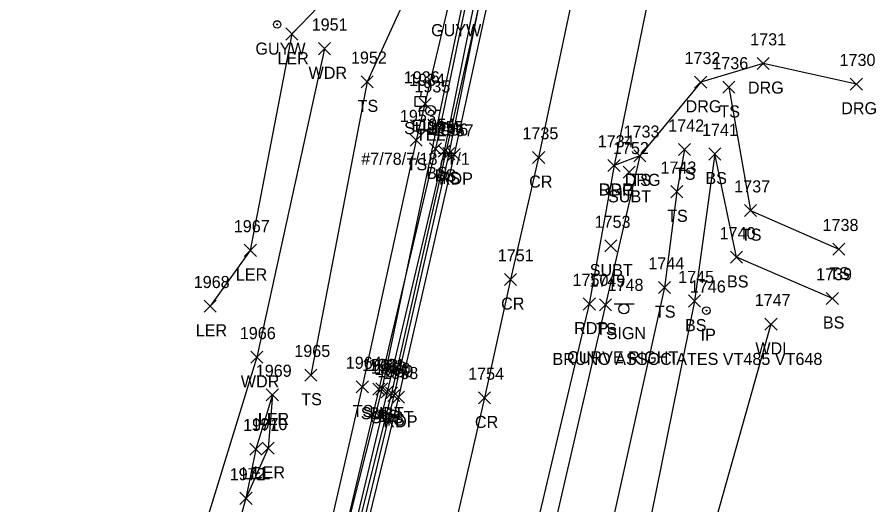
# Model space of a CAD drawing. Extents: x 1678863 to 1683592, y 407783 to 418211.
# Drawn here: x 1681072.9 to 1681215.3, y 416774.8 to 416855.6 of the extents above; entities that cross this region are included whole.
import ezdxf

# ---------------------------------------------------------------- set-up
doc = ezdxf.new("R2010")
doc.units = 0
for name, color, linetype in [('L_A', 7, 'Continuous'), ('L_I', 7, 'Continuous'), ('L_TIC', 7, 'Continuous'), ('LARO', 7, 'Continuous'), ('LAWA', 7, 'Continuous'), ('LELB', 7, 'Continuous'), ('M_A', 7, 'Continuous'), ('M_C', 7, 'Continuous'), ('M_I', 7, 'Continuous'), ('MPIR', 7, 'Continuous'), ('P_A', 7, 'Continuous'), ('P_I', 7, 'Continuous'), ('P_TIC', 7, 'Continuous'), ('PET', 7, 'Continuous'), ('PRC', 7, 'Continuous'), ('R_A', 7, 'Continuous'), ('R_I', 7, 'Continuous'), ('R_TIC', 7, 'Continuous'), ('RDG', 7, 'Continuous'), ('S_A', 7, 'Continuous'), ('S_C', 7, 'Continuous'), ('S_I', 7, 'Continuous'), ('SSGN', 7, 'Continuous'), ('U_A', 7, 'Continuous'), ('U_C', 7, 'Continuous'), ('U_I', 7, 'Continuous'), ('U_TIC', 7, 'Continuous'), ('UEPT', 7, 'Continuous'), ('UP', 7, 'Continuous'), ('UPGW', 7, 'Continuous'), ('UT', 7, 'Continuous')]:
    doc.layers.add(name, color=color, linetype=linetype)

msp = doc.modelspace()

# ---------------------------------------------------------------- linework, layer by layer
at = {"layer": 'L_TIC'}
for points in [[(1681117.48, 416851.79), (1681119.48, 416853.79)], [(1681119.48, 416851.79), (1681117.48, 416853.79)], [(1681122.87, 416849.36), (1681124.87, 416851.36)], [(1681124.87, 416849.36), (1681122.87, 416851.36)], [(1681129.95, 416843.88), (1681131.95, 416845.88)], [(1681131.95, 416843.88), (1681129.95, 416845.88)], [(1681189.91, 416842.96), (1681191.91, 416844.96)], [(1681191.91, 416842.96), (1681189.91, 416844.96)], [(1681138.06, 416834.21), (1681140.06, 416836.21)], [(1681140.06, 416834.21), (1681138.06, 416836.21)], [(1681141.29, 416832.77), (1681143.29, 416834.77)], [(1681143.29, 416832.77), (1681141.29, 416834.77)], [(1681182.55, 416832.63), (1681184.55, 416834.63)], [(1681184.55, 416832.63), (1681182.55, 416834.63)], [(1681142.7, 416832.38), (1681144.7, 416834.38)], [(1681144.7, 416832.38), (1681142.7, 416834.38)], [(1681143.5, 416831.96), (1681145.5, 416833.96)], [(1681145.5, 416831.96), (1681143.5, 416833.96)], [(1681175.14, 416831.62), (1681177.14, 416833.62)], [(1681177.14, 416831.62), (1681175.14, 416833.62)], [(1681187.57, 416831.91), (1681189.57, 416833.91)], [(1681189.57, 416831.91), (1681187.57, 416833.91)], [(1681181.26, 416825.66), (1681183.26, 416827.66)], [(1681183.26, 416825.66), (1681181.26, 416827.66)], [(1681193.48, 416822.54), (1681195.48, 416824.54)], [(1681195.48, 416822.54), (1681193.48, 416824.54)], [(1681110.58, 416815.94), (1681112.58, 416817.94)], [(1681112.58, 416815.94), (1681110.58, 416817.94)], [(1681208.12, 416816.14), (1681210.12, 416818.14)], [(1681210.12, 416816.14), (1681208.12, 416818.14)], [(1681191.15, 416814.79), (1681193.15, 416816.79)], [(1681193.15, 416814.79), (1681191.15, 416816.79)], [(1681179.25, 416809.78), (1681181.25, 416811.78)], [(1681181.25, 416809.78), (1681179.25, 416811.78)], [(1681169.47, 416806.9), (1681171.47, 416808.9)], [(1681171.47, 416806.9), (1681169.47, 416808.9)], [(1681184.19, 416807.54), (1681186.19, 416809.54)], [(1681186.19, 416807.54), (1681184.19, 416809.54)], [(1681207.05, 416807.98), (1681209.05, 416809.98)], [(1681209.05, 416807.98), (1681207.05, 416809.98)], [(1681103.94, 416806.69), (1681105.94, 416808.69)], [(1681105.94, 416806.69), (1681103.94, 416808.69)], [(1681196.88, 416803.7), (1681198.88, 416805.7)], [(1681198.88, 416803.7), (1681196.88, 416805.7)], [(1681111.64, 416798.22), (1681113.64, 416800.22)], [(1681113.64, 416798.22), (1681111.64, 416800.22)], [(1681120.61, 416795.27), (1681122.61, 416797.27)], [(1681122.61, 416795.27), (1681120.61, 416797.27)], [(1681129.14, 416793.31), (1681131.14, 416795.31)], [(1681131.14, 416793.31), (1681129.14, 416795.31)], [(1681131.86, 416792.93), (1681133.86, 416794.93)], [(1681133.86, 416792.93), (1681131.86, 416794.93)], [(1681114.23, 416791.99), (1681116.23, 416793.99)], [(1681116.23, 416791.99), (1681114.23, 416793.99)], [(1681114.23, 416791.99), (1681116.23, 416793.99)], [(1681116.23, 416791.99), (1681114.23, 416793.99)], [(1681133.26, 416792.51), (1681135.26, 416794.51)], [(1681135.26, 416792.51), (1681133.26, 416794.51)], [(1681134.35, 416791.9), (1681136.35, 416793.9)], [(1681136.35, 416791.9), (1681134.35, 416793.9)], [(1681111.51, 416783.01), (1681113.51, 416785.01)], [(1681113.51, 416783.01), (1681111.51, 416785.01)], [(1681113.55, 416783.15), (1681115.55, 416785.15)], [(1681115.55, 416783.15), (1681113.55, 416785.15)], [(1681109.86, 416774.84), (1681111.86, 416776.84)], [(1681111.86, 416774.84), (1681109.86, 416776.84)], [(1681109.86, 416774.84), (1681111.86, 416776.84)], [(1681111.86, 416774.84), (1681109.86, 416776.84)], [(1681109.86, 416774.84), (1681111.86, 416776.84)], [(1681111.86, 416774.84), (1681109.86, 416776.84)]]:
    msp.add_lwpolyline(points, dxfattribs=at)
at = {"layer": 'LARO'}
for points in [[(1681143.9, 417038.15), (1681141.79, 417029.37), (1681138.67, 417011.64), (1681136.49, 416990.23), (1681143.88, 416958.56), (1681149.43, 416954.29), (1681155.9, 416946.26), (1681158.5, 416942.04), (1681149.82, 416926.3), (1681149.26, 416913.13), (1681152.08, 416905.62), (1681140.24, 416902.11), (1681125.96, 416870.94), (1681127.19, 416861.9), (1681118.48, 416852.79), (1681111.58, 416816.94), (1681104.94, 416807.69)], [(1681115.23, 416792.99), (1681114.55, 416784.15), (1681110.86, 416775.84)], [(1681115.23, 416792.99), (1681112.51, 416784.01), (1681110.86, 416775.84)]]:
    msp.add_lwpolyline(points, dxfattribs=at)
at = {"layer": 'LAWA'}
for points in [[(1681123.87, 416850.36), (1681112.64, 416799.22), (1681096.75, 416747.49), (1681084.37, 416698.19), (1681077.36, 416674.66), (1681068.03, 416641.07), (1681060.5, 416598.12), (1681043.04, 416553.97), (1681032.51, 416518.11), (1681015.3, 416470.5), (1680994.93, 416429.19), (1680981.71, 416387.43), (1680969.09, 416365.63), (1680956.12, 416364.06)], [(1681197.88, 416804.7), (1681183.57, 416753.88), (1681190.27, 416722.43), (1681186.67, 416700.64), (1681165.75, 416661.66), (1681170.52, 416645), (1681144.5, 416606.08), (1681123.59, 416556.3), (1681122.46, 416512.19), (1681113.73, 416485.31), (1681126.06, 416479.17)]]:
    msp.add_lwpolyline(points, dxfattribs=at)
at = {"layer": 'LELB'}
for points in [[(1681156.02, 416991.73), (1681158.77, 416971.49), (1681161.75, 416953.98), (1681162.32, 416941.7), (1681158.74, 416923.13), (1681154.13, 416896.13), (1681147.11, 416869.12), (1681139.06, 416835.21), (1681130.14, 416794.31), (1681117.24, 416738.31), (1681106.01, 416695.36), (1681091.21, 416662.1), (1681090.98, 416658.87), (1681087.69, 416633.91), (1681075.38, 416588.29), (1681061.37, 416548.02), (1681048.8, 416510.6), (1681032.11, 416466.02), (1681014.69, 416421.51), (1680996.26, 416391.39), (1680989.28, 416368.73)], [(1681146.43, 416886.61), (1681143.33, 416871.94), (1681130.95, 416844.88), (1681121.61, 416796.27)], [(1681149.59, 416868.75), (1681142.29, 416833.77), (1681132.86, 416793.93), (1681119.42, 416737.18), (1681108.02, 416695.19), (1681098.81, 416668.5), (1681096.71, 416664.36), (1681094.64, 416660.46), (1681094.42, 416657.6), (1681089.82, 416632.97), (1681078.07, 416587.72), (1681064.01, 416547.9), (1681051.02, 416509.29), (1681033.52, 416465.65), (1681016.06, 416420.72), (1681000.74, 416389.34), (1680998.23, 416385.31), (1680994.64, 416376.69), (1680989.07, 416359.69), (1680992.46, 416359.07)], [(1681150.8, 416868.4), (1681143.7, 416833.38), (1681134.26, 416793.51), (1681120.67, 416736.84), (1681109.84, 416694.34), (1681100.61, 416667.6), (1681097.91, 416664.11), (1681097.08, 416660.69), (1681095.87, 416657.34), (1681091.25, 416632.74), (1681078.98, 416587.43), (1681065.33, 416547.21), (1681052.09, 416508.6), (1681034.7, 416465.08), (1681017.14, 416420.01), (1681002.48, 416388.48), (1680999.77, 416381.75), (1680997.06, 416375.63), (1680992.46, 416359.07)], [(1681151.67, 416868.54), (1681144.5, 416832.96), (1681135.35, 416792.9), (1681121.88, 416736.5), (1681110.76, 416694.17), (1681101.65, 416666.79), (1681092.29, 416632.17), (1681079.85, 416586.59), (1681065.82, 416547), (1681053.32, 416508.48), (1681036.07, 416464.79), (1681019.24, 416419.35), (1681003.42, 416376.29), (1680994.23, 416357.71)], [(1681190.91, 416843.96), (1681194.48, 416823.54), (1681209.12, 416817.14)], [(1681183.55, 416833.63), (1681182.26, 416826.66), (1681180.25, 416810.78), (1681169.29, 416761.59), (1681161.1, 416720.62), (1681142.83, 416670.76), (1681140.44, 416656.68), (1681135.09, 416652.62), (1681137.22, 416644.16), (1681128.95, 416609.13), (1681110.82, 416560.56), (1681097.95, 416523.26), (1681082.61, 416474.04), (1681065.03, 416423.77), (1681042.03, 416376.09), (1681025.29, 416329.55), (1681005.26, 416289.72), (1680988.66, 416250.32), (1680971.75, 416212.59), (1680955.51, 416173.95), (1680940.89, 416151.62), (1680938.9, 416140.82), (1680934.47, 416141.15), (1680931.74, 416141.56)], [(1681176.14, 416832.62), (1681170.47, 416807.9), (1681160.43, 416764.66), (1681148.59, 416720.54), (1681137.34, 416672.66), (1681130.15, 416651.97), (1681117.39, 416611.26), (1681103.18, 416565.19), (1681090.71, 416525.17), (1681074.97, 416476.31), (1681056.64, 416426.82), (1681038.03, 416377.84), (1681018.75, 416331.61)], [(1681208.05, 416808.98), (1681192.15, 416815.79), (1681188.57, 416832.91), (1681185.19, 416808.54), (1681175.23, 416759.16), (1681170.28, 416724.15), (1681190.27, 416722.43)], [(1681110.86, 416775.84), (1681101.82, 416744), (1681084.37, 416698.19)]]:
    msp.add_lwpolyline(points, dxfattribs=at)
at = {"layer": 'MPIR'}
for radius in [0.625, 0.0833]:
    msp.add_circle((1681187.18, 416806.95), radius, dxfattribs=at)
at = {"layer": 'P_TIC'}
for points in [[(1681144.34, 416831.84), (1681146.34, 416833.84)], [(1681146.34, 416831.84), (1681144.34, 416833.84)], [(1681158.37, 416831.34), (1681160.37, 416833.34)], [(1681160.37, 416831.34), (1681158.37, 416833.34)], [(1681170.86, 416830.02), (1681172.86, 416832.02)], [(1681172.86, 416830.02), (1681170.86, 416832.02)], [(1681153.72, 416811.12), (1681155.72, 416813.12)], [(1681155.72, 416811.12), (1681153.72, 416813.12)], [(1681166.77, 416807.05), (1681168.77, 416809.05)], [(1681168.77, 416807.05), (1681166.77, 416809.05)], [(1681135.15, 416791.61), (1681137.15, 416793.61)], [(1681137.15, 416791.61), (1681135.15, 416793.61)], [(1681149.38, 416791.5), (1681151.38, 416793.5)], [(1681151.38, 416791.5), (1681149.38, 416793.5)]]:
    msp.add_lwpolyline(points, dxfattribs=at)
at = {"layer": 'PET'}
for points in [[(1681153.18, 416868.37), (1681145.34, 416832.84), (1681136.15, 416792.61), (1681122.35, 416736.31), (1681111.4, 416694.04), (1681103.69, 416666.47), (1681093.64, 416631.55), (1681079.85, 416586.59), (1681067.41, 416546.57), (1681053.93, 416508), (1681038.48, 416463.96), (1681021.16, 416418.05), (1681004.81, 416375.74), (1680996.01, 416353.71), (1680982.81, 416321.51)], [(1681179.13, 416866.45), (1681171.86, 416831.02), (1681167.77, 416808.05), (1681157.66, 416765.3), (1681146.92, 416720.99), (1681134.47, 416674.25), (1681128.07, 416652.5), (1681116.34, 416611.65), (1681102.21, 416565.8), (1681089.4, 416525.72), (1681072.85, 416477.14), (1681054.83, 416427.43), (1681035.74, 416378.53), (1681017.06, 416332.68)]]:
    msp.add_lwpolyline(points, dxfattribs=at)
at = {"layer": 'PRC'}
msp.add_lwpolyline([(1681167.36, 416870.15), (1681159.37, 416832.34), (1681154.72, 416812.12), (1681150.38, 416792.5), (1681145.13, 416769.7), (1681134.02, 416724.02), (1681121.77, 416677.97), (1681115.56, 416656.52), (1681103.82, 416615.54), (1681089.85, 416570.67), (1681076.6, 416529.35), (1681060.09, 416481.99), (1681042.51, 416432.25), (1681023.42, 416383.55), (1681004.96, 416337.97)], dxfattribs=at)
at = {"layer": 'R_TIC'}
for points in [[(1681195.57, 416846.91), (1681197.57, 416848.91)], [(1681197.57, 416846.91), (1681195.57, 416848.91)], [(1681185.23, 416843.81), (1681187.23, 416845.81)], [(1681187.23, 416843.81), (1681185.23, 416845.81)], [(1681211.03, 416843.49), (1681213.03, 416845.49)], [(1681213.03, 416843.49), (1681211.03, 416845.49)], [(1681175.14, 416831.62), (1681177.14, 416833.62)], [(1681177.14, 416831.62), (1681175.14, 416833.62)], [(1681170.86, 416830.02), (1681172.86, 416832.02)], [(1681172.86, 416830.02), (1681170.86, 416832.02)]]:
    msp.add_lwpolyline(points, dxfattribs=at)
at = {"layer": 'RDG'}
msp.add_lwpolyline([(1681212.03, 416844.49), (1681196.57, 416847.91), (1681186.23, 416844.81), (1681176.14, 416832.62), (1681171.86, 416831.02)], dxfattribs=at)
at = {"layer": 'SSGN'}
for p, q in [((1681171.86, 416808.07), (1681175.19, 416808.07)), ((1681173.51, 416807.24), (1681173.51, 416807.24))]:
    msp.add_line(p, q, dxfattribs=at)
msp.add_circle((1681173.51, 416807.24), 0.833, dxfattribs=at)
at = {"layer": 'U_TIC'}
for points in [[(1681139.58, 416840.2), (1681141.58, 416842.2)], [(1681141.58, 416840.2), (1681139.58, 416842.2)], [(1681173.38, 416828.89), (1681175.38, 416830.89)], [(1681175.38, 416828.89), (1681173.38, 416830.89)], [(1681170.35, 416816.67), (1681172.35, 416818.67)], [(1681172.35, 416816.67), (1681170.35, 416818.67)], [(1681132.39, 416792.96), (1681134.39, 416794.96)], [(1681134.39, 416792.96), (1681132.39, 416794.96)], [(1681134, 416792.29), (1681136, 416794.29)], [(1681136, 416792.29), (1681134, 416794.29)]]:
    msp.add_lwpolyline(points, dxfattribs=at)
at = {"layer": 'UEPT'}
for p, q in [((1681139.92, 416843.27), (1681139.76, 416842.44)), ((1681138.92, 416840.77), (1681138.92, 416842.44)), ((1681138.92, 416842.44), (1681140.59, 416842.44)), ((1681139.76, 416841.61), (1681139.76, 416841.61)), ((1681140.59, 416842.44), (1681140.59, 416840.77)), ((1681140.59, 416840.77), (1681138.92, 416840.77)), ((1681139.51, 416839.94), (1681139.76, 416840.77))]:
    msp.add_line(p, q, dxfattribs=at)
at = {"layer": 'UP'}
for p, q in [((1681139.81, 416840.1), (1681140.64, 416840.1)), ((1681141.47, 416840.11), (1681141.47, 416840.11)), ((1681143.14, 416840.11), (1681142.3, 416840.11)), ((1681142.3, 416840.11), (1681142.3, 416840.11)), ((1681143.14, 416840.11), (1681143.14, 416840.11))]:
    msp.add_line(p, q, dxfattribs=at)
msp.add_circle((1681141.47, 416840.11), 0.833, dxfattribs=at)
at = {"layer": 'UPGW'}
for radius in [0.625, 0.0833]:
    msp.add_circle((1681116.03, 416854.37), radius, dxfattribs=at)
at = {"layer": 'UT'}
for points in [[(1681168.62, 416963.2), (1681155, 416897.34), (1681133.39, 416793.96), (1681117.85, 416732.51), (1681110.75, 416722.26)], [(1681171.05, 416962.91), (1681158.03, 416895.59), (1681135, 416793.29), (1681119.65, 416732.24), (1681111.04, 416721.73)]]:
    msp.add_lwpolyline(points, dxfattribs=at)

# ---------------------------------------------------------------- texts
at = {"layer": 'L_A'}
for s, p in [('LER', (1681116.07, 416847.79)), ('WDR', (1681121.23, 416845.36)), ('TS', (1681129.36, 416839.88)), ('TS', (1681189.32, 416838.96)), ('TS', (1681137.47, 416830.21)), ('BS', (1681140.73, 416828.77)), ('BS', (1681142.14, 416828.38)), ('TS', (1681181.96, 416828.63)), ('TS', (1681142.91, 416827.96)), ('TS', (1681174.55, 416827.62)), ('BS', (1681187.01, 416827.91)), ('TS', (1681180.67, 416821.66)), ('TS', (1681192.89, 416818.54)), ('LER', (1681109.17, 416811.94)), ('TS', (1681207.53, 416812.14)), ('BS', (1681190.59, 416810.79)), ('TS', (1681178.65, 416805.78)), ('BS', (1681206.49, 416803.98)), ('LER', (1681102.53, 416802.69)), ('TS', (1681168.88, 416802.9)), ('BS', (1681183.63, 416803.54)), ('WDL', (1681195.29, 416799.7)), ('WDR', (1681110, 416794.22)), ('TS', (1681120.02, 416791.27)), ('TS', (1681128.55, 416789.31)), ('BS', (1681131.3, 416788.93)), ('BS', (1681132.7, 416788.51)), ('LER', (1681112.81, 416787.99)), ('LEL', (1681112.87, 416787.99)), ('TS', (1681133.76, 416787.9)), ('LEL', (1681110.14, 416779.01)), ('LER', (1681112.13, 416779.15))]:
    msp.add_text(s, height=2, dxfattribs=at).set_placement(p)
at = {"layer": 'L_I'}
for s, p in [('1951', (1681121.75, 416853.36)), ('1952', (1681128.26, 416847.88)), ('1736', (1681188.16, 416846.96)), ('1953', (1681136.37, 416838.21)), ('1954', (1681139.6, 416836.77)), ('1955', (1681141.01, 416836.38)), ('1956', (1681141.75, 416835.96)), ('1733', (1681173.45, 416835.62)), ('1742', (1681180.85, 416836.63)), ('1741', (1681186.45, 416835.91)), ('1743', (1681179.56, 416829.66)), ('1737', (1681191.79, 416826.54)), ('1967', (1681108.84, 416819.94)), ('1738', (1681206.43, 416820.14)), ('1740', (1681189.37, 416818.79)), ('1744', (1681177.55, 416813.78)), ('1745', (1681182.5, 416811.54)), ('1739', (1681205.35, 416811.98)), ('1968', (1681102.2, 416810.69)), ('1749', (1681167.77, 416810.9)), ('1747', (1681195.18, 416807.7)), ('1966', (1681109.84, 416802.22)), ('1965', (1681118.87, 416799.27)), ('1964', (1681127.4, 416797.31)), ('1963', (1681130.12, 416796.93)), ('1969', (1681112.48, 416795.99)), ('1969', (1681112.48, 416795.99)), ('1962', (1681131.52, 416796.51)), ('1959', (1681132.65, 416795.9)), ('1971', (1681110.38, 416787.01)), ('1970', (1681111.77, 416787.15)), ('1972', (1681108.16, 416778.84)), ('1972', (1681108.16, 416778.84)), ('1972', (1681108.16, 416778.84))]:
    msp.add_text(s, height=2, dxfattribs=at).set_placement(p)
at = {"layer": 'M_A'}
msp.add_text('IP', height=2, dxfattribs=at).set_placement((1681186.22, 416801.95))
at = {"layer": 'M_C'}
msp.add_text('BRUNO ASSOCIATES VT485 VT648', height=2, dxfattribs=at).set_placement((1681161.66, 416797.95))
at = {"layer": 'M_I'}
msp.add_text('1746', height=2, dxfattribs=at).set_placement((1681184.43, 416809.95))
at = {"layer": 'P_A'}
for s, p in [('RDP', (1681142.83, 416827.84)), ('CR', (1681157.8, 416827.34)), ('RDP', (1681169.34, 416826.02)), ('CR', (1681153.15, 416807.12)), ('RDP', (1681165.25, 416803.05)), ('RDP', (1681133.64, 416787.61)), ('CR', (1681148.81, 416787.5))]:
    msp.add_text(s, height=2, dxfattribs=at).set_placement(p)
at = {"layer": 'P_I'}
for s, p in [('1957', (1681142.64, 416835.84)), ('1735', (1681156.68, 416835.34)), ('1734', (1681169.16, 416834.02)), ('1751', (1681152.59, 416815.12)), ('1750', (1681164.99, 416811.05)), ('1958', (1681133.46, 416795.61)), ('1754', (1681147.69, 416795.5))]:
    msp.add_text(s, height=2, dxfattribs=at).set_placement(p)
at = {"layer": 'R_A'}
for p in [(1681194.05, 416842.91), (1681183.72, 416839.81), (1681209.52, 416839.49), (1681173.63, 416827.62), (1681169.34, 416826.02)]:
    msp.add_text('DRG', height=2, dxfattribs=at).set_placement(p)
at = {"layer": 'R_I'}
for s, p in [('1731', (1681194.44, 416850.91)), ('1732', (1681183.54, 416847.81)), ('1730', (1681209.25, 416847.49)), ('1733', (1681173.45, 416835.62)), ('1734', (1681169.16, 416834.02))]:
    msp.add_text(s, height=2, dxfattribs=at).set_placement(p)
at = {"layer": 'S_A'}
msp.add_text('SIGN', height=2, dxfattribs=at).set_placement((1681170.64, 416802.22))
at = {"layer": 'S_C'}
msp.add_text('CURVE RIGHT', height=2, dxfattribs=at).set_placement((1681164.09, 416798.22))
at = {"layer": 'S_I'}
msp.add_text('1748', height=2, dxfattribs=at).set_placement((1681170.79, 416810.22))
at = {"layer": 'U_A'}
for s, p in [('GUYW', (1681141.54, 416852.43)), ('GUYW', (1681112.42, 416849.37)), ('SUBT', (1681137.07, 416836.2)), ('EL', (1681138.29, 416836.61)), ('TEL', (1681139.03, 416835.11)), ('SUBT', (1681170.87, 416824.89)), ('SUBT', (1681167.84, 416812.67)), ('SUBT', (1681129.89, 416788.96)), ('SUBT', (1681131.5, 416788.29))]:
    msp.add_text(s, height=2, dxfattribs=at).set_placement(p)
at = {"layer": 'U_C'}
msp.add_text('#7/78/7/187T/1', height=2, dxfattribs=at).set_placement((1681129.97, 416831.11))
at = {"layer": 'U_I'}
for s, p in [('1936', (1681137.01, 416844.61)), ('1934', (1681137.88, 416844.2)), ('1935', (1681138.78, 416843.11)), ('1752', (1681171.69, 416832.89)), ('1753', (1681168.65, 416820.67)), ('1961', (1681131.22, 416796.96)), ('1960', (1681132.17, 416796.29))]:
    msp.add_text(s, height=2, dxfattribs=at).set_placement(p)

doc.saveas('drawing.dxf')
